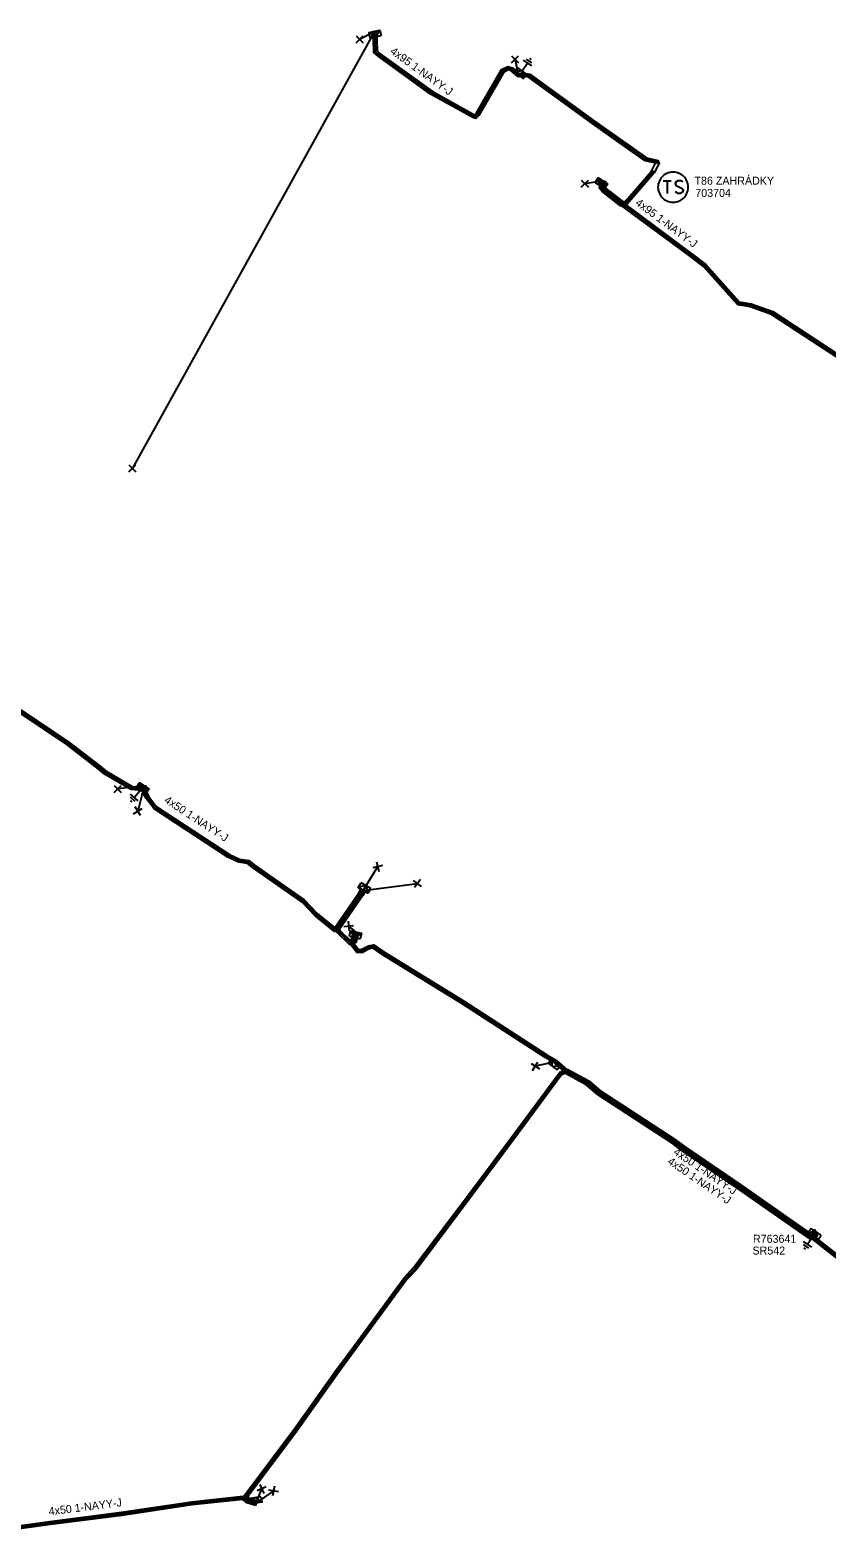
# Model space of a CAD drawing. Extents: x -540466 to -537383, y -1184038 to -1179972.
# Drawn here: x -539018.7 to -538918.9, y -1181009.9 to -1180821.1 of the extents above; entities that cross this region are included whole.
import ezdxf

# ---------------------------------------------------------------- set-up
doc = ezdxf.new("R2010")
doc.units = 0
for name, color, linetype in [('Vrstva 1', 7, 'Continuous'), ('Vrstva 14', 7, 'Continuous'), ('Vrstva 15', 7, 'Continuous'), ('Vrstva 20', 7, 'Continuous'), ('Vrstva 25', 7, 'Continuous'), ('Vrstva 26', 7, 'Continuous'), ('Vrstva 27', 7, 'Continuous'), ('Vrstva 28', 7, 'Continuous'), ('Vrstva 29', 7, 'Continuous'), ('Vrstva 30', 7, 'Continuous'), ('Vrstva 31', 7, 'Continuous'), ('Vrstva 34', 7, 'Continuous'), ('Vrstva 5', 7, 'Continuous'), ('Vrstva 59', 7, 'Continuous'), ('Vrstva 6', 7, 'Continuous'), ('Vrstva 8', 7, 'Continuous'), ('Vrstva 9', 7, 'Continuous')]:
    doc.layers.add(name, color=color, linetype=linetype)

# ---------------------------------------------------------------- blocks, each defined once
blk = doc.blocks.new('NN800')
at = {"layer": 'Vrstva 1'}
for points in [[(-0.44, 0.44), (0.44, -0.44)], [(-0.44, -0.44), (0.44, 0.44)]]:
    blk.add_lwpolyline(points, dxfattribs=at)
blk = doc.blocks.new('NN620')
at = {"layer": 'Vrstva 8'}
for points in [[(0.75, 0), (-0.75, 0)], [(-0.75, 0), (-0.75, -0.75)], [(0.75, -0.75), (0.75, 0)], [(-0.75, -0.75), (0.75, -0.75)], [(0.37, -0.18), (-0.38, -0.18)], [(-0.38, -0.18), (-0.38, -0.56)], [(-0.38, -0.56), (0.37, -0.56)], [(0.32, -0.23), (-0.33, -0.23)], [(-0.33, -0.23), (-0.33, -0.51)], [(-0.33, -0.51), (0.32, -0.51)], [(0.27, -0.27), (-0.28, -0.27)], [(-0.28, -0.27), (-0.28, -0.46)], [(-0.28, -0.46), (0.27, -0.46)], [(0.23, -0.32), (-0.23, -0.32)], [(-0.23, -0.32), (-0.23, -0.42)], [(-0.23, -0.42), (0.23, -0.42)], [(-0.19, -0.37), (0.19, -0.37)], [(0.23, -0.42), (0.23, -0.32)], [(0.27, -0.46), (0.27, -0.27)], [(0.32, -0.51), (0.32, -0.23)], [(0.37, -0.56), (0.37, -0.18)]]:
    blk.add_lwpolyline(points, dxfattribs=at)
blk = doc.blocks.new('NN630')
at = {"layer": 'Vrstva 9'}
for points in [[(0, -0.7), (-0.7, 0)], [(-0.7, -0.7), (-0.7, 0), (0.7, 0), (0.7, -0.7)], [(-0.7, -0.7), (0.7, -0.7)], [(0, -0.7), (0.7, 0)]]:
    blk.add_lwpolyline(points, dxfattribs=at)
blk = doc.blocks.new('NN810')
at = {"layer": 'Vrstva 14'}
for points in [[(0, -0.64), (0, -1.89)], [(0.63, -1.89), (-0.62, -1.89)], [(0.39, -2.2), (-0.4, -2.2)], [(0, -2.52), (-0.12, -2.52)], [(0.14, -2.52), (0, -2.52)]]:
    blk.add_lwpolyline(points, dxfattribs=at)
blk = doc.blocks.new('NN610')
at = {"layer": 'Vrstva 6'}
for points in [[(1.88, 0), (1.87, 0.2), (1.84, 0.39), (1.79, 0.58), (1.72, 0.77), (1.63, 0.94), (1.52, 1.11), (1.4, 1.26), (1.26, 1.4), (1.1, 1.53), (0.94, 1.63), (0.76, 1.72), (0.58, 1.8), (0.19, 1.88), (0.19, 1.88), (-0.01, 1.89), (-0.21, 1.88), (-0.4, 1.85), (-0.59, 1.8), (-0.78, 1.72), (-0.95, 1.63), (-1.12, 1.53), (-1.27, 1.4), (-1.41, 1.26), (-1.54, 1.11), (-1.64, 0.94), (-1.73, 0.77), (-1.8, 0.58), (-1.86, 0.39), (-1.89, 0.2), (-1.9, 0), (-1.89, -0.2), (-1.86, -0.39), (-1.8, -0.58), (-1.73, -0.77), (-1.64, -0.95), (-1.54, -1.11), (-1.41, -1.27), (-1.27, -1.41), (-1.12, -1.53), (-0.95, -1.64), (-0.78, -1.73), (-0.59, -1.8), (-0.4, -1.85), (-0.21, -1.88), (-0.01, -1.89), (0.19, -1.88), (0.39, -1.85), (0.58, -1.8), (0.76, -1.73), (0.94, -1.64), (1.1, -1.53), (1.26, -1.41), (1.4, -1.27), (1.52, -1.11), (1.63, -0.95), (1.72, -0.77), (1.79, -0.58), (1.84, -0.39), (1.87, -0.2), (1.88, 0)], [(-1.27, 0.78), (-0.26, 0.78)], [(-0.76, 0.78), (-0.76, -0.79)], [(1.19, 0.66), (0.94, 0.78), (0.62, 0.78), (0.37, 0.66), (0.24, 0.47), (0.24, 0.4), (0.37, 0.22), (1.12, -0.16), (1.25, -0.32), (1.25, -0.48), (1.12, -0.67), (0.87, -0.79), (0.62, -0.79), (0.49, -0.73), (0.24, -0.6)]]:
    blk.add_lwpolyline(points, dxfattribs=at)

msp = doc.modelspace()

# ---------------------------------------------------------------- linework, layer by layer
at = {"layer": 'Vrstva 20'}
for points in [[(-538975.38, -1180821.25), (-538975.29, -1180822.32), (-538975.25, -1180823.72), (-538974.86, -1180824.07), (-538968.35, -1180828.77), (-538963.06, -1180831.71), (-538963.01, -1180831.72), (-538962.85, -1180831.56), (-538959.68, -1180826.06), (-538958.9, -1180825.67), (-538958.31, -1180825.82), (-538957.62, -1180826.42), (-538957.38, -1180826.63), (-538957.64, -1180826.93), (-538957.88, -1180826.72), (-538958.51, -1180826.18), (-538958.86, -1180826.09), (-538959.4, -1180826.36), (-538962.53, -1180831.8), (-538962.87, -1180832.16), (-538963.2, -1180832.09), (-538968.57, -1180829.11), (-538975.12, -1180824.39), (-538975.65, -1180823.9), (-538975.69, -1180822.34), (-538975.78, -1180821.29)], [(-538940.13, -1180837.82), (-538941.68, -1180837.49), (-538943.63, -1180836.09), (-538947.96, -1180833.05), (-538956.3, -1180826.99), (-538957.1, -1180826.87), (-538957.46, -1180826.97), (-538957.56, -1180826.59), (-538957.12, -1180826.47), (-538956.14, -1180826.61), (-538947.72, -1180832.73), (-538943.39, -1180835.77), (-538941.52, -1180837.11), (-538940.05, -1180837.42)], [(-538939.89, -1180837.7), (-538940.55, -1180838.99), (-538943.93, -1180842.9), (-538944.55, -1180843.04), (-538944.65, -1180842.66), (-538944.15, -1180842.54), (-538940.89, -1180838.77), (-538940.25, -1180837.52)], [(-538946.67, -1180840.03), (-538946.78, -1180840.73), (-538946.66, -1180840.88), (-538944.42, -1180842.61), (-538944.78, -1180843.09), (-538947.08, -1180841.32), (-538947.42, -1180840.89), (-538947.27, -1180839.93)], [(-538944.48, -1180842.69), (-538935.95, -1180849.02), (-538934.08, -1180850.44), (-538929.9, -1180855.14), (-538928.43, -1180855.37), (-538925.7, -1180856.34), (-538917.42, -1180861.75), (-538915.32, -1180862.13), (-538911.6, -1180864.98), (-538905.35, -1180869.5), (-538905.08, -1180869.5), (-538905.08, -1180869.9), (-538905.47, -1180869.9), (-538911.84, -1180865.3), (-538915.48, -1180862.51), (-538917.58, -1180862.13), (-538925.88, -1180856.7), (-538928.53, -1180855.75), (-538930.1, -1180855.52), (-538934.36, -1180850.74), (-538936.19, -1180849.34), (-538944.72, -1180843.01)], [(-539021.55, -1180904.99), (-539021.39, -1180905.45), (-539019.85, -1180906.2), (-539013.86, -1180910.23), (-539009.91, -1180913.25), (-539009.17, -1180913.89), (-539005.92, -1180915.79), (-539004.92, -1180915.89), (-539004.54, -1180915.6), (-539004.3, -1180915.92), (-539004.8, -1180916.31), (-539006.04, -1180916.17), (-539009.41, -1180914.21), (-539010.17, -1180913.57), (-539014.1, -1180910.55), (-539020.05, -1180906.54), (-539021.71, -1180905.73), (-539021.93, -1180905.13)], [(-538980.17, -1180933.75), (-538980.6, -1180933.94), (-538983.02, -1180931.98), (-538984.62, -1180930.28), (-538990.87, -1180925.94), (-538991.47, -1180925.44), (-538992.61, -1180925.27), (-538993.92, -1180924.64), (-539003.17, -1180918.59), (-539004.16, -1180917.29), (-539004.57, -1180916.51), (-539004.62, -1180915.73), (-539004.22, -1180915.71), (-539004.17, -1180916.39), (-539003.82, -1180917.07), (-539002.89, -1180918.29), (-538993.72, -1180924.3), (-538992.49, -1180924.89), (-538991.31, -1180925.06), (-538990.63, -1180925.62), (-538984.36, -1180929.98), (-538982.74, -1180931.68), (-538980.54, -1180933.48), (-538980.33, -1180933.39)], [(-538976.75, -1180928.95), (-538977.04, -1180929.45), (-538980, -1180933.74), (-538980.5, -1180933.4), (-538977.54, -1180929.13), (-538977.27, -1180928.65)], [(-538978.16, -1180935.42), (-538978.7, -1180935.56), (-538980.23, -1180934.06), (-538980.43, -1180933.66), (-538980.07, -1180933.48), (-538979.91, -1180933.82), (-538978.58, -1180935.12), (-538978.26, -1180935.04)], [(-538952.96, -1180950.44), (-538954.19, -1180949.73), (-538964.64, -1180942.98), (-538974.63, -1180936.82), (-538975.75, -1180936.02), (-538976.18, -1180936.11), (-538977.14, -1180936.61), (-538977.79, -1180936.59), (-538978.53, -1180935.63), (-538978.4, -1180935.18), (-538978.02, -1180935.28), (-538978.09, -1180935.55), (-538977.59, -1180936.19), (-538977.24, -1180936.21), (-538976.32, -1180935.73), (-538975.65, -1180935.6), (-538974.41, -1180936.48), (-538964.42, -1180942.64), (-538953.99, -1180949.39), (-538952.76, -1180950.1)], [(-538977.59, -1180934.1), (-538977.92, -1180935.31), (-538978.5, -1180935.15), (-538978.17, -1180933.94)], [(-538951.65, -1180951.62), (-538952.99, -1180950.42), (-538952.73, -1180950.12), (-538951.39, -1180951.32)], [(-538951.45, -1180951.66), (-538952.15, -1180951.91), (-538957.58, -1180959.23), (-538963.24, -1180966.81), (-538970.33, -1180976.25), (-538971.55, -1180977.55), (-538978.94, -1180987.6), (-538979.89, -1180988.85), (-538985.3, -1180996.51), (-538991.41, -1181004.62), (-538991.41, -1181005.12), (-538991.81, -1181005.12), (-538991.81, -1181004.48), (-538985.62, -1180996.27), (-538980.21, -1180988.61), (-538979.26, -1180987.36), (-538971.85, -1180977.29), (-538970.63, -1180975.99), (-538963.56, -1180966.57), (-538957.9, -1180958.99), (-538952.39, -1180951.57), (-538951.59, -1180951.28)], [(-538920.12, -1180971.81), (-538921.07, -1180972.42), (-538930.05, -1180966.18), (-538937.17, -1180961.32), (-538938.29, -1180960.45), (-538947.65, -1180954.37), (-538949.09, -1180953.16), (-538951.67, -1180951.73), (-538951.37, -1180951.21), (-538948.75, -1180952.66), (-538947.29, -1180953.89), (-538937.95, -1180959.97), (-538936.81, -1180960.84), (-538929.71, -1180965.68), (-538921.05, -1180971.7), (-538920.44, -1180971.31)], [(-538991.71, -1181005.29), (-538992.11, -1181005.06), (-538998.39, -1181005.74), (-539007.19, -1181007.05), (-539016.16, -1181008.19), (-539028.18, -1181009.85), (-539028.81, -1181009.63), (-539028.67, -1181009.25), (-539028.14, -1181009.45), (-539016.22, -1181007.79), (-539007.25, -1181006.65), (-538998.45, -1181005.34), (-538992.03, -1181004.64), (-538991.51, -1181004.95)], [(-538990.47, -1181005.79), (-538991.7, -1181005.41), (-538991.52, -1181004.83), (-538990.29, -1181005.21)]]:
    msp.add_lwpolyline(points, close=True, dxfattribs=at)
msp.add_lwpolyline([(-538916.25, -1180975.99), (-538920.77, -1180972.44), (-538920.47, -1180971.5), (-538920.09, -1180971.62), (-538920.31, -1180972.3), (-538916.01, -1180975.67)], dxfattribs=at)
at = {"layer": 'Vrstva 5'}
for points in [[(-538957.51, -1180826.78), (-538957.75, -1180826.57), (-538958.41, -1180826), (-538958.88, -1180825.88), (-538959.54, -1180826.21), (-538962.69, -1180831.68), (-538962.94, -1180831.94), (-538963.13, -1180831.9), (-538968.46, -1180828.94), (-538974.99, -1180824.23), (-538975.45, -1180823.81), (-538975.49, -1180822.33), (-538975.58, -1180821.27)], [(-538940.09, -1180837.62), (-538941.6, -1180837.3), (-538943.51, -1180835.93), (-538947.84, -1180832.89), (-538956.22, -1180826.8), (-538957.11, -1180826.67), (-538957.51, -1180826.78)], [(-538940.63, -1180838.7), (-538940.72, -1180838.88), (-538944.04, -1180842.72), (-538944.47, -1180842.82), (-538946.8, -1180841.03), (-538946.99, -1180840.78), (-538946.9, -1180840.19), (-538946.97, -1180839.98), (-538947.1, -1180840.16), (-538947.2, -1180840.84), (-538946.94, -1180841.17), (-538944.52, -1180843.04), (-538944.07, -1180843.25), (-538936.07, -1180849.18), (-538934.22, -1180850.59), (-538930, -1180855.33), (-538928.48, -1180855.56), (-538925.79, -1180856.52), (-538917.5, -1180861.94)], [(-539004.42, -1180915.72), (-539004.42, -1180915.76), (-539004.86, -1180916.1), (-539005.98, -1180915.98), (-539009.29, -1180914.05), (-539010.04, -1180913.41), (-539013.98, -1180910.39), (-539019.95, -1180906.37)], [(-538920.96, -1180971.87), (-538921.06, -1180971.94), (-538929.82, -1180965.85), (-538936.93, -1180961), (-538938.06, -1180960.13), (-538947.41, -1180954.05), (-538948.86, -1180952.83), (-538951.85, -1180951.17), (-538952.86, -1180950.27), (-538954.09, -1180949.56), (-538964.53, -1180942.81), (-538974.52, -1180936.65), (-538975.7, -1180935.81), (-538976.25, -1180935.92), (-538977.19, -1180936.41), (-538977.69, -1180936.39), (-538978.23, -1180935.69), (-538977.84, -1180934.24), (-538977.88, -1180934.02), (-538978.03, -1180934.19), (-538978.32, -1180935.26), (-538978.64, -1180935.34), (-538980.07, -1180933.94), (-538980.2, -1180933.67), (-538977.2, -1180929.34), (-538977.02, -1180929.02), (-538977.01, -1180928.8), (-538977.2, -1180928.93), (-538977.37, -1180929.23), (-538980.42, -1180933.65), (-538980.57, -1180933.71), (-538982.88, -1180931.83), (-538984.49, -1180930.13), (-538990.75, -1180925.78), (-538991.39, -1180925.25), (-538992.55, -1180925.08), (-538993.82, -1180924.47), (-539003.03, -1180918.44), (-539003.99, -1180917.18), (-539004.37, -1180916.45), (-539004.42, -1180915.72)], [(-538920.85, -1180972.04), (-538921.06, -1180972.18), (-538929.94, -1180966.01), (-538937.05, -1180961.16), (-538938.18, -1180960.29), (-538947.53, -1180954.21), (-538948.98, -1180952.99), (-538951.65, -1180951.52), (-538952.27, -1180951.74), (-538957.74, -1180959.11), (-538963.4, -1180966.69), (-538970.48, -1180976.12), (-538971.7, -1180977.42), (-538979.1, -1180987.48), (-538980.05, -1180988.73), (-538985.46, -1180996.39), (-538991.61, -1181004.55), (-538991.61, -1181005.02), (-538990.54, -1181005.35), (-538990.38, -1181005.5), (-538990.6, -1181005.54), (-538991.74, -1181005.19), (-538992.07, -1181004.85), (-538998.42, -1181005.54), (-539007.22, -1181006.85), (-539016.19, -1181007.99), (-539028.16, -1181009.65)], [(-538916.13, -1180975.83), (-538920.54, -1180972.37), (-538920.5, -1180972.24)]]:
    msp.add_lwpolyline(points, dxfattribs=at)
at = {"layer": 'Vrstva 59'}
for points in [[(-538975.58, -1180821.27), (-539005.89, -1180875.96)], [(-538975.58, -1180821.27), (-538977.43, -1180822.27)], [(-538957.51, -1180826.78), (-538957.97, -1180824.76)], [(-538946.97, -1180839.98), (-538949.24, -1180840.35)], [(-539004.42, -1180915.72), (-539007.73, -1180916.11)], [(-539004.42, -1180915.72), (-539005.2, -1180918.89)], [(-538977.01, -1180928.8), (-538975.17, -1180925.82)], [(-538977.01, -1180928.8), (-538970.2, -1180927.94)], [(-538977.88, -1180934.02), (-538978.81, -1180933.26)], [(-538952.86, -1180950.27), (-538955.45, -1180950.81)], [(-538990.38, -1181005.5), (-538989.7, -1181003.74)], [(-538990.38, -1181005.5), (-538988.22, -1181004)]]:
    msp.add_lwpolyline(points, dxfattribs=at)

# ---------------------------------------------------------------- block references
at = {"layer": 'Vrstva 15'}
for p, rotation in [((-538957.51, -1180826.78), 145.03775000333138), ((-539004.42, -1180915.72), -39.98806027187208), ((-538920.28, -1180971.56), -34.33023620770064)]:
    msp.add_blockref('NN810', p, dxfattribs=dict(at, rotation=rotation))
at = {"layer": 'Vrstva 25'}
msp.add_blockref('NN610', (-538938.18, -1180840.77), dxfattribs=at)
at = {"layer": 'Vrstva 28', "rotation": -34.33023620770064}
msp.add_blockref('NN620', (-538920.28, -1180971.56), dxfattribs=at)
at = {"layer": 'Vrstva 31'}
for p, rotation in [((-538975.58, -1180821.27), 12.792587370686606), ((-538957.51, -1180826.78), 145.03443470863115), ((-538946.97, -1180839.98), -33.938218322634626), ((-539004.42, -1180915.72), -33.07992753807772), ((-538977.01, -1180928.8), 149.65138211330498), ((-538977.88, -1180934.02), -13.06931936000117), ((-538952.86, -1180950.27), -35.90002593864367), ((-538990.38, -1181005.5), -171.3141317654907)]:
    msp.add_blockref('NN630', p, dxfattribs=dict(at, rotation=rotation))
at = {"layer": 'Vrstva 34'}
for p in [(-538977.43, -1180822.27), (-538957.97, -1180824.76), (-538949.24, -1180840.35), (-539005.89, -1180875.96), (-539007.73, -1180916.11)]:
    msp.add_blockref('NN800', p, dxfattribs=at)
for p, rotation in [((-539005.2, -1180918.89), 76.22588020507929), ((-538975.17, -1180925.82), -121.6937453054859), ((-538970.2, -1180927.94), -172.7801502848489), ((-538978.81, -1180933.26), -39.20202376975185), ((-538955.45, -1180950.81), 11.757102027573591), ((-538989.7, -1181003.74), -111.28467045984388), ((-538988.22, -1181004), -145.30260759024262)]:
    msp.add_blockref('NN800', p, dxfattribs=dict(at, rotation=rotation))

# ---------------------------------------------------------------- texts
at = {"layer": 'Vrstva 26'}
msp.add_text('703704', height=1, dxfattribs=at).set_placement((-538935.41, -1180841.99))
at = {"layer": 'Vrstva 27'}
msp.add_text('T86 ZAHRÁDKY', height=1, dxfattribs=at).set_placement((-538935.51, -1180840.46))
at = {"layer": 'Vrstva 29'}
msp.add_text('R763641', height=1, dxfattribs=at).set_placement((-538928.19, -1180972.92))
at = {"layer": 'Vrstva 30'}
msp.add_text('SR542', height=1, dxfattribs=at).set_placement((-538928.25, -1180974.39))
at = {"layer": 'Vrstva 6'}
for s, rotation, p in [('4x95 1-NAYY-J', 324.198, (-538973.7, -1180823.96)), ('4x95 1-NAYY-J', 323.421, (-538943.01, -1180842.92)), ('4x50 1-NAYY-J', 326.786, (-539002, -1180917.73)), ('4x50 1-NAYY-J', 325.701, (-538938.24, -1180961.76)), ('4x50 1-NAYY-J', 325.701, (-538938.98, -1180962.95)), ('4x50 1-NAYY-J', 7.243, (-539016.3, -1181007.05))]:
    msp.add_text(s, height=1, rotation=rotation, dxfattribs=at).set_placement(p)

doc.saveas('drawing.dxf')
